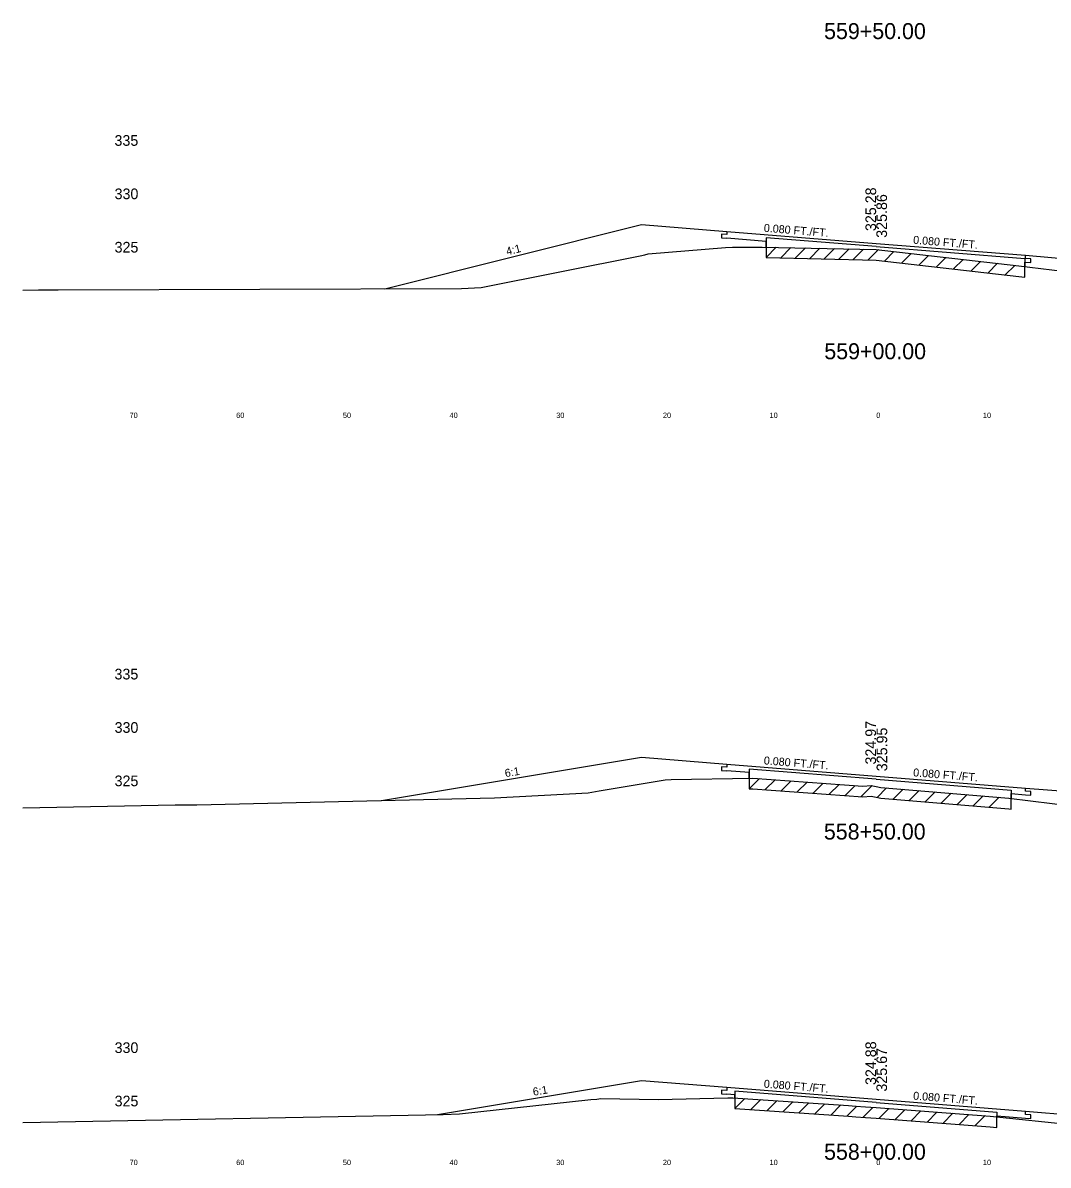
# Model space of a CAD drawing. Extents: x 1000 to 1162, y 999 to 8520.
# Drawn here: x 1000 to 1096.1, y 7829.5 to 7936.5 of the extents above; entities that cross this region are included whole.
import ezdxf

# ---------------------------------------------------------------- set-up
doc = ezdxf.new("R2010")
doc.units = 0
for name, color, linetype in [('Level 10', 7, 'Continuous'), ('Level 11', 7, 'Continuous'), ('Level 12', 7, 'Continuous'), ('Level 3', 7, 'Continuous'), ('Level 32', 7, 'Continuous'), ('Level 53', 7, 'Continuous'), ('Level 56', 7, 'Continuous'), ('Level 59', 7, 'Continuous'), ('Level 6', 7, 'Continuous'), ('Level 60', 7, 'Continuous'), ('Level 61', 7, 'Continuous'), ('Level 7', 7, 'Continuous')]:
    doc.layers.add(name, color=color, linetype=linetype)

msp = doc.modelspace()

# ---------------------------------------------------------------- linework, layer by layer
at = {"layer": 'Level 11'}
for p, q in [((1066, 7916.98), (1066, 7916.68)), ((1066, 7916.68), (1065.5, 7916.72)), ((1065.5, 7916.72), (1065.5, 7916.38)), ((1065.5, 7916.38), (1066, 7916.34)), ((1094, 7914.44), (1094, 7914.74)), ((1094.5, 7914.4), (1094, 7914.44)), ((1094, 7914.1), (1094.5, 7914.06)), ((1094.5, 7914.06), (1094.5, 7914.4)), ((1066, 7866.77), (1065.5, 7866.81)), ((1065.5, 7866.81), (1065.5, 7866.47)), ((1066, 7867.07), (1066, 7866.77)), ((1065.5, 7866.47), (1066, 7866.43)), ((1094, 7864.53), (1094, 7864.83)), ((1094.5, 7864.49), (1094, 7864.53)), ((1094, 7864.19), (1094.5, 7864.15)), ((1094.5, 7864.15), (1094.5, 7864.49)), ((1066, 7836.79), (1066, 7836.49)), ((1066, 7836.49), (1065.5, 7836.53)), ((1065.5, 7836.53), (1065.5, 7836.19)), ((1065.5, 7836.19), (1066, 7836.15)), ((1094, 7834.25), (1094, 7834.55)), ((1094.5, 7834.21), (1094, 7834.25)), ((1094, 7833.91), (1094.5, 7833.87)), ((1094.5, 7833.87), (1094.5, 7834.21))]:
    msp.add_line(p, q, dxfattribs=at)
at = {"layer": 'Level 12'}
for p, q in [((1069.69, 7916.04), (1066, 7916.34)), ((1069.69, 7915.51), (1069.69, 7916.04)), ((1093.92, 7913.69), (1093.92, 7914.1)), ((1093.92, 7914.1), (1094, 7914.1)), ((1068.09, 7866.27), (1066, 7866.43)), ((1068.09, 7865.76), (1068.09, 7866.27)), ((1092.65, 7863.86), (1092.65, 7864.3)), ((1092.65, 7864.3), (1094, 7864.19)), ((1066.73, 7836.09), (1066, 7836.15)), ((1066.73, 7835.8), (1066.73, 7836.09)), ((1091.29, 7834.03), (1091.29, 7834.12)), ((1091.29, 7834.12), (1094, 7833.91))]:
    msp.add_line(p, q, dxfattribs=at)
at = {"layer": 'Level 53'}
for p, q in [((1080, 7915.56), (1069.69, 7916.38)), ((1069.69, 7916.38), (1069.69, 7915.51)), ((1080, 7915.56), (1093.92, 7914.44)), ((1093.92, 7914.44), (1093.92, 7913.69)), ((1080, 7865.65), (1068.09, 7866.61)), ((1068.09, 7866.61), (1068.09, 7865.76)), ((1080, 7865.65), (1092.65, 7864.64)), ((1092.65, 7864.64), (1092.65, 7863.86)), ((1080, 7835.37), (1066.73, 7836.43)), ((1066.73, 7836.43), (1066.73, 7835.8)), ((1080, 7835.37), (1091.29, 7834.46)), ((1091.29, 7834.46), (1091.29, 7834.03))]:
    msp.add_line(p, q, dxfattribs=at)
at = {"layer": 'Level 59'}
for p, q in [((1066, 7916.98), (1080, 7915.86)), ((1080, 7915.86), (1094, 7914.74)), ((1066, 7867.07), (1080, 7865.95)), ((1080, 7865.95), (1094, 7864.83)), ((1066, 7836.79), (1080, 7835.67)), ((1080, 7835.67), (1094, 7834.55))]:
    msp.add_line(p, q, dxfattribs=at)
at = {"layer": 'Level 6'}
for p, q in [((1058, 7917.62), (1066, 7916.98)), ((1094, 7914.74), (1102, 7914.07)), ((1058, 7867.71), (1066, 7867.07)), ((1094, 7864.83), (1102, 7864.17)), ((1058, 7837.43), (1066, 7836.79)), ((1094, 7834.55), (1102, 7833.88))]:
    msp.add_line(p, q, dxfattribs=at)
at = {"layer": 'Level 60'}
for p, q in [((1058.3, 7914.8), (1058.62, 7914.88)), ((1058.62, 7914.88), (1065.87, 7915.48)), ((1065.87, 7915.48), (1066.53, 7915.51)), ((1066.53, 7915.51), (1069.32, 7915.52)), ((1069.32, 7915.52), (1080, 7915.28)), ((1080, 7915.28), (1093.36, 7913.76)), ((1042.95, 7911.74), (1057.88, 7914.68)), ((1057.88, 7914.68), (1058.3, 7914.8)), ((1093.36, 7913.76), (1105.03, 7912.33)), ((1003.3, 7911.52), (1041.11, 7911.63)), ((1041.11, 7911.63), (1042.95, 7911.74)), ((1000, 7911.46), (1001.46, 7911.5)), ((1001.46, 7911.5), (1003.3, 7911.52)), ((1054.02, 7864.57), (1060.22, 7865.6)), ((1060.22, 7865.6), (1060.77, 7865.64)), ((1060.77, 7865.64), (1068.44, 7865.76)), ((1068.44, 7865.76), (1078.73, 7865.01)), ((1052.98, 7864.37), (1054.02, 7864.57)), ((1078.73, 7865.01), (1079.51, 7865.07)), ((1079.51, 7865.07), (1080, 7864.97)), ((1080, 7864.97), (1080.43, 7864.88)), ((1080.43, 7864.88), (1092.44, 7863.89)), ((1016.31, 7863.25), (1044.2, 7863.9)), ((1044.2, 7863.9), (1052.98, 7864.37)), ((1092.44, 7863.89), (1103.28, 7862.53)), ((1000, 7862.97), (1014.27, 7863.25)), ((1014.27, 7863.25), (1016.31, 7863.25)), ((1040.93, 7834.29), (1053.26, 7835.66)), ((1053.26, 7835.66), (1053.8, 7835.69)), ((1053.8, 7835.69), (1054.19, 7835.75)), ((1054.19, 7835.75), (1059.55, 7835.66)), ((1059.55, 7835.66), (1066.08, 7835.8)), ((1066.08, 7835.8), (1066.55, 7835.81)), ((1066.55, 7835.81), (1077.39, 7835.08)), ((1077.39, 7835.08), (1078.1, 7835.03)), ((1078.1, 7835.03), (1078.98, 7834.95)), ((1078.98, 7834.95), (1080, 7834.88)), ((1080, 7834.88), (1090.67, 7834.09)), ((1000, 7833.5), (1039.4, 7834.25)), ((1039.4, 7834.25), (1040.93, 7834.29)), ((1090.67, 7834.09), (1099.54, 7833.18))]:
    msp.add_line(p, q, dxfattribs=at)
at = {"layer": 'Level 61'}
for p, q in [((1069.69, 7915.55), (1069.69, 7914.55)), ((1070.63, 7915.49), (1069.69, 7914.55)), ((1072, 7915.46), (1071.05, 7914.51)), ((1073.36, 7915.43), (1072.41, 7914.48)), ((1074.72, 7915.4), (1073.77, 7914.44)), ((1076.09, 7915.37), (1075.12, 7914.41)), ((1077.45, 7915.34), (1076.48, 7914.37)), ((1078.81, 7915.31), (1077.84, 7914.34)), ((1080.2, 7915.28), (1079.22, 7914.3)), ((1081.66, 7915.09), (1080.76, 7914.2)), ((1083.28, 7914.91), (1082.38, 7914.01)), ((1069.69, 7914.55), (1080, 7914.28)), ((1080, 7914.28), (1093.36, 7912.76)), ((1084.9, 7914.72), (1084, 7913.83)), ((1086.52, 7914.54), (1085.62, 7913.64)), ((1088.14, 7914.35), (1087.24, 7913.46)), ((1089.76, 7914.17), (1088.86, 7913.27)), ((1091.38, 7913.99), (1090.48, 7913.09)), ((1093, 7913.8), (1092.1, 7912.9)), ((1093.36, 7912.76), (1093.92, 7912.69)), ((1093.92, 7912.69), (1093.92, 7913.69)), ((1068.09, 7865.76), (1068.09, 7864.76)), ((1069.05, 7865.72), (1068.09, 7864.76)), ((1070.52, 7865.61), (1069.59, 7864.68)), ((1068.09, 7864.76), (1068.44, 7864.76)), ((1068.44, 7864.76), (1078.73, 7864.01)), ((1072.02, 7865.5), (1071.09, 7864.57)), ((1073.52, 7865.39), (1072.59, 7864.46)), ((1075.02, 7865.28), (1074.09, 7864.35)), ((1076.52, 7865.17), (1075.59, 7864.24)), ((1078.02, 7865.06), (1077.09, 7864.13)), ((1079.62, 7865.05), (1078.59, 7864.02)), ((1080.97, 7864.84), (1080.09, 7863.95)), ((1082.51, 7864.71), (1081.59, 7863.79)), ((1084.01, 7864.59), (1083.09, 7863.66)), ((1078.73, 7864.01), (1079.51, 7864.07)), ((1079.51, 7864.07), (1080, 7863.97)), ((1080, 7863.97), (1080.43, 7863.88)), ((1080.43, 7863.88), (1092.44, 7862.89)), ((1085.51, 7864.46), (1084.59, 7863.54)), ((1087.01, 7864.34), (1086.09, 7863.42)), ((1088.51, 7864.21), (1087.59, 7863.29)), ((1090.01, 7864.09), (1089.09, 7863.17)), ((1091.51, 7863.97), (1090.59, 7863.04)), ((1092.65, 7862.86), (1092.65, 7863.86)), ((1092.44, 7862.89), (1092.65, 7862.86)), ((1066.73, 7835.8), (1066.73, 7834.8)), ((1067.67, 7835.73), (1066.73, 7834.8)), ((1069.17, 7835.63), (1068.23, 7834.7)), ((1066.73, 7834.8), (1077.39, 7834.08)), ((1070.67, 7835.53), (1069.74, 7834.59)), ((1072.18, 7835.43), (1071.24, 7834.49)), ((1073.68, 7835.33), (1072.74, 7834.39)), ((1075.18, 7835.23), (1074.24, 7834.29)), ((1076.68, 7835.13), (1075.74, 7834.19)), ((1078.18, 7835.02), (1077.25, 7834.09)), ((1079.68, 7834.9), (1078.75, 7833.97)), ((1081.18, 7834.79), (1080.25, 7833.86)), ((1082.69, 7834.68), (1081.75, 7833.75)), ((1084.19, 7834.57), (1083.26, 7833.64)), ((1077.39, 7834.08), (1078.1, 7834.03)), ((1078.1, 7834.03), (1078.98, 7833.95)), ((1078.98, 7833.95), (1080, 7833.88)), ((1080, 7833.88), (1090.67, 7833.09)), ((1085.69, 7834.46), (1084.76, 7833.53)), ((1087.19, 7834.35), (1086.26, 7833.42)), ((1088.69, 7834.24), (1087.76, 7833.31)), ((1090.2, 7834.13), (1089.26, 7833.2)), ((1091.29, 7833.03), (1091.29, 7834.03)), ((1090.67, 7833.09), (1091.29, 7833.03))]:
    msp.add_line(p, q, dxfattribs=at)
at = {"layer": 'Level 7'}
for p, q in [((1033.94, 7911.6), (1058, 7917.62)), ((1033.62, 7863.65), (1058, 7867.71)), ((1038.87, 7834.24), (1058, 7837.43))]:
    msp.add_line(p, q, dxfattribs=at)

# ---------------------------------------------------------------- texts
at = {"layer": 'Level 10'}
for s, p in [('325.28', (1079.99, 7917.01)), ('324.97', (1079.98, 7867.03)), ('324.88', (1079.99, 7837))]:
    msp.add_text(s, height=1, rotation=90, dxfattribs=at).set_placement(p)
at = {"layer": 'Level 11'}
for s, p in [(' 335', (1008.22, 7925)), (' 330', (1008.23, 7920)), (' 325', (1008.23, 7915)), (' 335', (1008.22, 7875)), (' 330', (1008.23, 7870)), (' 325', (1008.23, 7865)), (' 330', (1008.23, 7840)), (' 325', (1008.23, 7835))]:
    msp.add_text(s, height=1, dxfattribs=at).set_placement(p)
at = {"layer": 'Level 3'}
for s, p in [('559+50.00', (1075.11, 7935)), ('559+00.00', (1075.13, 7905)), ('558+50.00', (1075.09, 7860)), ('558+00.00', (1075.11, 7830))]:
    msp.add_text(s, height=1.5, dxfattribs=at).set_placement(p)
at = {"layer": 'Level 32'}
for s, rotation, p in [('0.080 FT./FT.', 355.4261, (1069.44, 7916.95)), ('0.080 FT./FT.', 355.4261, (1083.44, 7915.83)), ('4:1', 14.0362, (1045.4, 7914.73)), ('0.080 FT./FT.', 355.4261, (1069.44, 7867.05)), ('6:1', 9.4623, (1045.24, 7865.84)), ('0.080 FT./FT.', 355.4261, (1083.44, 7865.93)), ('6:1', 9.4623, (1047.87, 7835.99)), ('0.080 FT./FT.', 355.4261, (1069.44, 7836.76)), ('0.080 FT./FT.', 355.4261, (1083.44, 7835.64))]:
    msp.add_text(s, height=0.75, rotation=rotation, dxfattribs=at).set_placement(p)
at = {"layer": 'Level 56'}
for s, p in [('70', (1010, 7899.5)), ('60', (1020, 7899.5)), ('50', (1030, 7899.5)), ('40', (1040, 7899.5)), ('30', (1050, 7899.5)), ('20', (1060, 7899.5)), ('10', (1070, 7899.5)), ('0', (1080, 7899.5)), ('10', (1090, 7899.5)), ('70', (1010, 7829.5)), ('60', (1020, 7829.5)), ('50', (1030, 7829.5)), ('40', (1040, 7829.5)), ('30', (1050, 7829.5)), ('20', (1060, 7829.5)), ('10', (1070, 7829.5)), ('0', (1080, 7829.5)), ('10', (1090, 7829.5))]:
    msp.add_text(s, height=0.5, dxfattribs=at).set_placement(p)
at = {"layer": 'Level 59'}
for s, p in [(' 325.86', (1081.01, 7916.01)), (' 325.95', (1081.03, 7866.03)), (' 325.67', (1081.01, 7836.01))]:
    msp.add_text(s, height=1, rotation=90, dxfattribs=at).set_placement(p)

doc.saveas('drawing.dxf')
